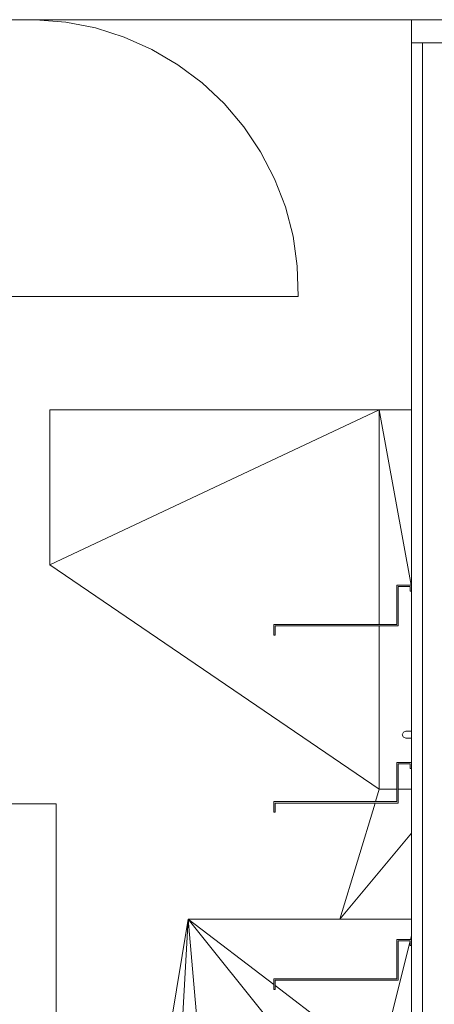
# Model space of a CAD drawing. Extents: x -156717 to 425753, y -51191 to 363295.
# Tile 473 of 502: x 322510 to 323410, y 194663 to 196798. Entities that reach past the tile are written whole.
import ezdxf

# ---------------------------------------------------------------- set-up
doc = ezdxf.new("R2010")
doc.units = 0
doc.header["$LTSCALE"] = 50
for name, color, linetype in [('7 Voorgevel & doorsnede A-A$0$00 Bestaande vloeren', 7, 'CONTINUOUS'), ('7 Voorgevel & doorsnede A-A$0$00 Simple', 7, 'CONTINUOUS'), ('7 Voorgevel & doorsnede A-A$0$00 Simple Deuren', 7, 'CONTINUOUS'), ('7 Voorgevel & doorsnede A-A$0$00 Simple Ramen', 7, 'CONTINUOUS'), ('7 Voorgevel & doorsnede A-A$0$82 Interieur', 7, 'CONTINUOUS')]:
    doc.layers.add(name, color=color, linetype=linetype)

# ---------------------------------------------------------------- blocks, each defined once
blk = doc.blocks.new('7 Voorgevel & doorsnede A-A$0$Section Elem_388_3', base_point=(108550.6, 1635.3))
at = {"layer": '7 Voorgevel & doorsnede A-A$0$00 Bestaande vloeren', "color": 2, "linetype": 'Continuous', "lineweight": 0}
blk.add_line((90108.3, 4235.3), (96512.7, 4235.3), dxfattribs=at)
blk = doc.blocks.new('7 Voorgevel & doorsnede A-A$0$Section Elem_452_3', base_point=(108550.6, 1635.3))
at = {"layer": '7 Voorgevel & doorsnede A-A$0$00 Simple Deuren', "color": 252, "linetype": 'Continuous', "lineweight": 0}
for p, q in [((94047.3, 2690.6), (94045.1, 2685.3)), ((94052.6, 2692.8), (94047.3, 2690.6)), ((94052.6, 2692.8), (94053, 2692.8)), ((94053, 2692.8), (94054.3, 2692.8)), ((94054.3, 2692.8), (94056.3, 2692.8)), ((94056.3, 2692.8), (94058.9, 2692.8)), ((94058.9, 2692.8), (94061.9, 2692.8)), ((94061.9, 2692.8), (94065.1, 2692.8)), ((94045.1, 2685.3), (94047.3, 2680)), ((94047.3, 2680), (94052.6, 2677.8)), ((94052.6, 2677.8), (94053, 2677.8)), ((94053, 2677.8), (94054.3, 2677.8)), ((94054.3, 2677.8), (94056.3, 2677.8)), ((94056.3, 2677.8), (94058.9, 2677.8)), ((94058.9, 2677.8), (94061.9, 2677.8)), ((94061.9, 2677.8), (94065.1, 2677.8))]:
    blk.add_line(p, q, dxfattribs=at)
blk = doc.blocks.new('7 Voorgevel & doorsnede A-A$0$Section Elem_454_3', base_point=(108550.6, 1635.3))
at = {"layer": '7 Voorgevel & doorsnede A-A$0$00 Simple Ramen', "color": 252, "linetype": 'Continuous', "lineweight": 0}
for p, q in [((94065.1, 3009.3), (94065.1, 4185.3)), ((94065.1, 2625.3), (94065.1, 2996.3)), ((94065.1, 2241.3), (94065.1, 2612.3)), ((94065.1, 1685.3), (94065.1, 2228.3))]:
    blk.add_line(p, q, dxfattribs=at)
blk = doc.blocks.new('7 Voorgevel & doorsnede A-A$0$Section Elem_510_3', base_point=(108550.6, 1635.3))
at = {"layer": '7 Voorgevel & doorsnede A-A$0$00 Simple Ramen', "color": 1, "linetype": 'Continuous', "lineweight": 0}
for p, q in [((94065.1, 4235.3), (94065.1, 4210.3)), ((94065.4, 4210.3), (94065.1, 4210.3)), ((94065.1, 4210.3), (94065.1, 4185.3)), ((96512.7, 4185.3), (94065.1, 4185.3)), ((94088.6, 4185.3), (94088.6, 1685.3))]:
    blk.add_line(p, q, dxfattribs=at)
blk = doc.blocks.new('7 Voorgevel & doorsnede A-A$0$Section Elem_668_3', base_point=(108550.6, 1635.3))
at = {"layer": '7 Voorgevel & doorsnede A-A$0$82 Interieur', "color": 252, "linetype": 'Continuous', "lineweight": 0}
for p, q in [((92388.5, 2535.3), (92420.2, 2535.3)), ((92420.2, 2535.3), (92459.7, 2535.3)), ((92459.7, 2535.3), (92540.7, 2535.3)), ((92540.7, 2535.3), (92622.6, 2535.3)), ((92622.6, 2535.3), (92703.9, 2535.3)), ((92703.9, 2535.3), (92783.7, 2535.3)), ((92783.7, 2535.3), (92860.5, 2535.3)), ((92860.5, 2535.3), (92911.3, 2535.3)), ((92911.3, 2535.3), (92963.7, 2535.3)), ((92963.7, 2535.3), (93063.5, 2535.3)), ((93063.5, 2535.3), (93157.6, 2535.3)), ((93157.6, 2535.3), (93245.2, 2535.3)), ((93245.2, 2535.3), (93286, 2535.3)), ((93286, 2535.3), (93288.4, 2535.3)), ((93288.4, 2535.3), (93290.6, 2535.3)), ((93290.6, 2535.3), (93291.7, 2535.3)), ((93291.7, 2535.3), (93293.2, 2535.3)), ((93293.2, 2535.3), (93293.5, 2535.3)), ((93293.5, 2535.3), (93293.8, 2535.3)), ((93293.8, 2535.3), (93293.9, 2535.3)), ((93293.9, 1635.3), (93293.9, 2535.3)), ((92186, 1635.3), (92186, 2335.3))]:
    blk.add_line(p, q, dxfattribs=at)
blk = doc.blocks.new('7 Voorgevel & doorsnede A-A$0$Section Elem_682_3', base_point=(108550.6, 1635.3))
at = {"layer": '7 Voorgevel & doorsnede A-A$0$00 Simple', "color": 252, "linetype": 'Continuous', "lineweight": 0}
for p, q in [((94065.1, 3009.3), (94033.1, 3009.3)), ((94033.1, 3009.3), (94033.1, 2924.3)), ((94036.1, 2921.3), (94036.1, 3006.3)), ((94036.1, 3006.3), (94062.1, 3006.3)), ((94062.1, 3006.3), (94062.1, 2996.3)), ((94062.1, 2996.3), (94065.1, 2996.3)), ((94065.1, 2996.3), (94065.1, 3009.3)), ((94033.1, 2924.3), (93766.1, 2924.3)), ((93766.1, 2924.3), (93766.1, 2901.3)), ((93769.1, 2901.3), (93769.1, 2921.3)), ((93769.1, 2921.3), (94036.1, 2921.3)), ((93766.1, 2901.3), (93769.1, 2901.3)), ((94033.1, 2625.3), (94033.1, 2540.3)), ((94065.1, 2625.3), (94033.1, 2625.3)), ((94065.1, 2612.3), (94065.1, 2625.3)), ((94036.1, 2537.3), (94036.1, 2622.3)), ((94036.1, 2622.3), (94062.1, 2622.3)), ((94062.1, 2622.3), (94062.1, 2612.3)), ((94062.1, 2612.3), (94065.1, 2612.3)), ((94033.1, 2540.3), (93766.1, 2540.3)), ((93766.1, 2540.3), (93766.1, 2517.3)), ((93769.1, 2517.3), (93769.1, 2537.3)), ((93769.1, 2537.3), (94036.1, 2537.3)), ((93766.1, 2517.3), (93769.1, 2517.3)), ((94065.1, 2241.3), (94033.1, 2241.3)), ((94033.1, 2241.3), (94033.1, 2156.3)), ((94065.1, 2228.3), (94065.1, 2241.3)), ((94036.1, 2153.3), (94036.1, 2238.3)), ((94036.1, 2238.3), (94062.1, 2238.3)), ((94062.1, 2238.3), (94062.1, 2228.3)), ((94062.1, 2228.3), (94065.1, 2228.3)), ((94033.1, 2156.3), (93766.1, 2156.3)), ((93766.1, 2156.3), (93766.1, 2133.3)), ((93769.1, 2133.3), (93769.1, 2153.3)), ((93769.1, 2153.3), (94036.1, 2153.3)), ((93766.1, 2133.3), (93769.1, 2133.3))]:
    blk.add_line(p, q, dxfattribs=at)
blk = doc.blocks.new('7 Voorgevel & doorsnede A-A$0$Section Elem_727_3', base_point=(108550.6, 1635.3))
at = {"layer": '7 Voorgevel & doorsnede A-A$0$82 Interieur', "color": 252, "linetype": 'Continuous', "lineweight": 0}
for p, q in [((93279.9, 3053.5), (93994.8, 3389.5)), ((93279.9, 3389.5), (93994.8, 3389.5)), ((93279.9, 3053.5), (93279.9, 3389.5)), ((94064.1, 3009.3), (93994.8, 3389.5)), ((93994.8, 3389.5), (94065.1, 3389.5)), ((93994.8, 2924.3), (93994.8, 3389.5)), ((93994.8, 2567.1), (93279.9, 3053.5)), ((93994.8, 2567.1), (93994.8, 2921.3)), ((93986.7, 2540.3), (93994.8, 2567.1)), ((93994.8, 2567.1), (94033.1, 2567.1)), ((93994.8, 2566.6), (93994.8, 2567.1)), ((94036.1, 2567.1), (94065.1, 2567.1)), ((93909.5, 2285.3), (93985.8, 2537.3)), ((93909.5, 2285.3), (94065.1, 2471.8)), ((93580.5, 2285.3), (93472.2, 1640.3)), ((93542.4, 1640.3), (93580.5, 2285.3)), ((93580.5, 2285.3), (93909.5, 2285.3)), ((93766.1, 2143.9), (93580.5, 2285.3)), ((93942.3, 1835.3), (93580.5, 2285.3)), ((93619.9, 1835.3), (93580.5, 2285.3)), ((94065.1, 2285.3), (93909.5, 2285.3)), ((94065.1, 2250), (94062.9, 2241.3)), ((94062.1, 2238), (93994.8, 1969.8)), ((93994.8, 1969.8), (93769.1, 2141.7)), ((93994.8, 1969.8), (93942.3, 1835.3)), ((93994.8, 1969.8), (94065.1, 1812.9)), ((94065.1, 1863.2), (93994.8, 1969.8)), ((94065.1, 1969.8), (93994.8, 1969.8)), ((93544, 1640.3), (93619.9, 1835.3)), ((93690.6, 1835.3), (93545.8, 1640.3)), ((93690.6, 1835.3), (93614.7, 1640.3)), ((93619.9, 1835.3), (93942.3, 1835.3)), ((93942.3, 1835.3), (94065.1, 1648.7)), ((93942.4, 1835.3), (93942.3, 1835.3)), ((94065.1, 1713.9), (93942.3, 1835.3)), ((93932.5, 1640.3), (93960.6, 1807.5)), ((94002.5, 1640.3), (94003.6, 1742.2)), ((94002.5, 1640.3), (94004.9, 1740.1)), ((94029, 1703.6), (94004.4, 1640.3))]:
    blk.add_line(p, q, dxfattribs=at)
blk = doc.blocks.new('7 Voorgevel & doorsnede A-A$0$Section Elem_730_3', base_point=(108550.6, 1635.3))
at = {"layer": '7 Voorgevel & doorsnede A-A$0$82 Interieur', "color": 252, "linetype": 'Continuous', "lineweight": 0}
for p, q in [((93314.5, 4229.9), (93249.1, 4235.3)), ((93378.9, 4217.3), (93314.5, 4229.9)), ((93441.5, 4197.5), (93378.9, 4217.3)), ((93501.5, 4170.9), (93441.5, 4197.5)), ((93558.1, 4137.6), (93501.5, 4170.9)), ((93610.6, 4098.3), (93558.1, 4137.6)), ((93658.4, 4053.3), (93610.6, 4098.3)), ((93700.8, 4003.3), (93658.4, 4053.3)), ((93737.4, 3948.8), (93700.8, 4003.3)), ((93767.7, 3890.6), (93737.4, 3948.8)), ((93791.2, 3829.3), (93767.7, 3890.6)), ((93807.8, 3765.8), (93791.2, 3829.3)), ((93817.1, 3700.9), (93807.8, 3765.8)), ((93819.1, 3635.3), (93817.1, 3700.9)), ((93116.6, 3635.3), (93178.1, 3635.3)), ((93178.1, 3635.3), (93299.1, 3635.3)), ((93299.1, 3635.3), (93414.6, 3635.3)), ((93414.6, 3635.3), (93521.1, 3635.3)), ((93521.1, 3635.3), (93615.3, 3635.3)), ((93615.3, 3635.3), (93694.3, 3635.3)), ((93694.3, 3635.3), (93755.7, 3635.3)), ((93755.7, 3635.3), (93797.8, 3635.3)), ((93797.8, 3635.3), (93819.1, 3635.3))]:
    blk.add_line(p, q, dxfattribs=at)

msp = doc.modelspace()

# ---------------------------------------------------------------- block references
at = {"layer": '7 Voorgevel & doorsnede A-A$0$00 Bestaande vloeren', "color": 9, "lineweight": 0}
msp.add_blockref('7 Voorgevel & doorsnede A-A$0$Section Elem_388_3', (337846.4774, 194197.76673), dxfattribs=at)
at = {"layer": '7 Voorgevel & doorsnede A-A$0$00 Simple', "color": 9, "lineweight": 0}
msp.add_blockref('7 Voorgevel & doorsnede A-A$0$Section Elem_682_3', (337846.4774, 194197.76673), dxfattribs=at)
at = {"layer": '7 Voorgevel & doorsnede A-A$0$00 Simple Deuren', "color": 9, "lineweight": 0}
msp.add_blockref('7 Voorgevel & doorsnede A-A$0$Section Elem_452_3', (337846.4774, 194197.76673), dxfattribs=at)
at = {"layer": '7 Voorgevel & doorsnede A-A$0$00 Simple Ramen', "color": 9, "lineweight": 0}
for name in ['7 Voorgevel & doorsnede A-A$0$Section Elem_510_3', '7 Voorgevel & doorsnede A-A$0$Section Elem_454_3']:
    msp.add_blockref(name, (337846.4774, 194197.76673), dxfattribs=at)
at = {"layer": '7 Voorgevel & doorsnede A-A$0$82 Interieur', "color": 9, "lineweight": 0}
for name in ['7 Voorgevel & doorsnede A-A$0$Section Elem_730_3', '7 Voorgevel & doorsnede A-A$0$Section Elem_727_3', '7 Voorgevel & doorsnede A-A$0$Section Elem_668_3']:
    msp.add_blockref(name, (337846.4774, 194197.76673), dxfattribs=at)

doc.saveas('drawing.dxf')
